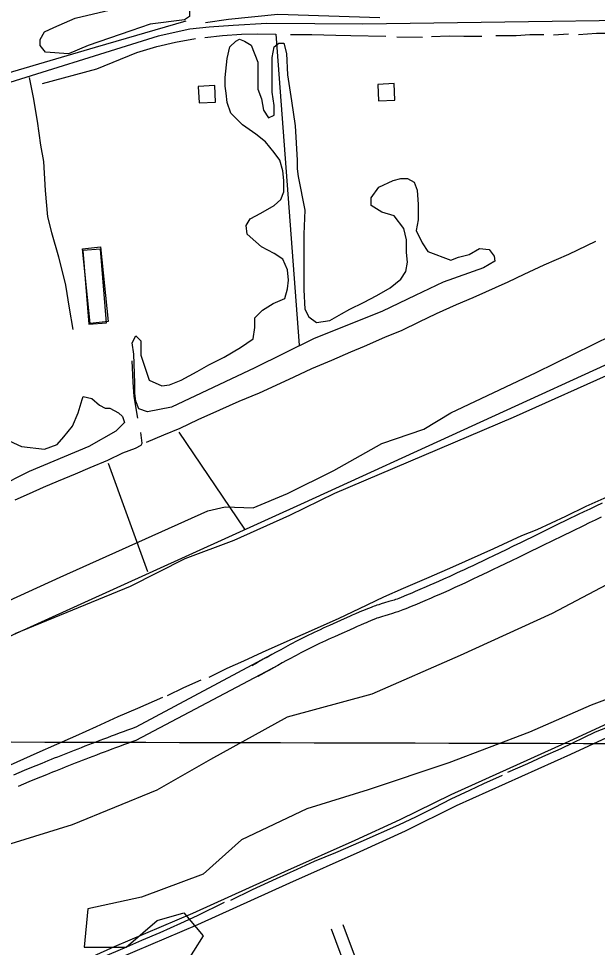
# Model space of a CAD drawing. Extents: x 3187622 to 3225504, y 800805 to 826213.
# Drawn here: x 3192563 to 3193970, y 811808 to 814067 of the extents above; entities that cross this region are included whole.
import ezdxf

# ---------------------------------------------------------------- set-up
doc = ezdxf.new("R2010")
doc.units = 0
for name, color, linetype in [('V-BLDG-OTLN', 7, 'Continuous'), ('V-GRID-MAJR', 7, 'Continuous'), ('V-ROAD-CNTR', 7, 'Continuous'), ('V-SITE-VEGE', 7, 'Continuous'), ('V-TOPO-SHOR', 7, 'Continuous')]:
    doc.layers.add(name, color=color, linetype=linetype)

msp = doc.modelspace()

# ---------------------------------------------------------------- linework, layer by layer
at = {"layer": 'V-BLDG-OTLN'}
for points in [[(3193039.835883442, 813904.0651645), (3192999.887963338, 813902.0331685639), (3193001.9199592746, 813862.084248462), (3193041.868879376, 813864.117244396)], [(3193476.0810109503, 813908.836154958), (3193436.1330908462, 813906.8041590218), (3193438.165086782, 813866.85523892), (3193478.1140068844, 813868.888234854)], [(3192737.0700000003, 813325.782), (3192717.9560000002, 813507.2660000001), (3192761.861, 813511.888), (3192780.975, 813330.407)], [(3192719.51252409, 813503.0919664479), (3192733.389496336, 813323.6193253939), (3192776.3994103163, 813326.9453187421), (3192762.520438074, 813506.4179597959)]]:
    msp.add_lwpolyline(points, close=True, dxfattribs=at)
at = {"layer": 'V-GRID-MAJR'}
msp.add_spline([(3191808.85, 812309.639), (3197045.574, 812297.071), (3202282.3000000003, 812285.265), (3207519.028, 812274.221), (3212755.758, 812263.939), (3217992.489, 812254.4180000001), (3223229.221, 812245.659), (3223229.222, 812245.659)], degree=3, dxfattribs=at)
at = {"layer": 'V-ROAD-CNTR'}
for points in [[(3195691.377580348, 814099.817772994), (3194434.895093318, 814068.29483604), (3193400.26616258, 814053.7768650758), (3193166.6246298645, 814055.2128622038), (3193084.5887939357, 814049.866872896), (3193026.7349096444, 814046.467879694), (3192979.523004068, 814041.36988989), (3192902.2741585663, 814023.9169247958), (3192475.8160114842, 813891.5091896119), (3192418.77812556, 813870.0012326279), (3192179.834603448, 813790.047392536), (3192089.5527840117, 813757.6314573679), (3191952.8330574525, 813720.5855314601), (3191838.268286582, 813697.0455785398), (3191810.171342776, 813691.133590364)], [(3192588.291, 813923.387), (3192598.49, 813875.144), (3192607.772, 813817.128), (3192616.16, 813758.949), (3192623.191, 813719.105), (3192627.42, 813649.149), (3192633.415, 813584.686), (3192642.694, 813546.858), (3192660.055, 813487.8470000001), (3192677.1890000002, 813418.524), (3192686.2260000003, 813362.466), (3192694.967, 813310.684)], [(3195309.188344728, 812937.7910970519), (3195081.886799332, 812829.1343143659), (3194931.769099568, 812761.00245063), (3194725.0255130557, 812670.829630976), (3194418.052127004, 812539.0418945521), (3194111.4797401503, 812406.0581605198), (3193892.223178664, 812304.682363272), (3193613.7057357, 812179.3236139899), (3193490.154982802, 812118.3707358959), (3193380.617201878, 812068.0838364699), (3193209.6065439, 811991.9419887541), (3192986.090990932, 811890.7591911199), (3192795.5983719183, 811809.2223541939), (3192388.9021853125, 811625.9117208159), (3192267.949427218, 811580.1698123), (3192086.4617901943, 811494.5459835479), (3191940.3740823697, 811426.1761202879), (3191798.201366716, 811361.9332487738)], [(3195322.126318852, 812910.7251511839), (3195094.5567739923, 812801.940368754), (3194943.965075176, 812733.59250545), (3194736.939489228, 812643.2976860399), (3194429.938103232, 812511.49794964), (3194123.745715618, 812378.6782152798), (3193904.6751537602, 812277.38841786), (3193626.503710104, 812152.1856682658), (3193503.0529570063, 812091.280790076), (3193392.977177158, 812040.7478911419), (3193221.8945193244, 811964.57404349), (3192998.180966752, 811863.3012460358), (3192807.666347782, 811781.7544091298), (3192400.382162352, 811598.17977628), (3192279.67340377, 811552.5298675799), (3192099.2197646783, 811467.3940378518), (3191952.9100572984, 811398.9201748), (3191810.5553420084, 811334.5953034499)], [(3193981.670999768, 812888.6691952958), (3193966.3960303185, 812881.389209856), (3193951.6150598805, 812874.306224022), (3193937.309088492, 812867.416237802), (3193923.46011619, 812860.720251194), (3193896.667169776, 812847.7022772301), (3193871.569219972, 812835.4523017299), (3193824.563313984, 812812.4443477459), (3193783.44039623, 812792.3383879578), (3193765.449432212, 812783.575405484), (3193748.57546596, 812775.3834218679), (3193732.747497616, 812767.73243717), (3193717.901527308, 812760.58745146), (3193703.97555516, 812753.918464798), (3193690.9115812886, 812747.693477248), (3193678.653605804, 812741.883488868), (3193667.1556288, 812736.4624997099), (3193656.3666503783, 812731.404509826), (3193646.24567062, 812726.6835192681), (3193636.749689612, 812722.279528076), (3193627.847707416, 812718.1725362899), (3193611.1187408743, 812710.5145516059), (3193596.464770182, 812703.87756488), (3193583.626795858, 812698.116576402), (3193572.3798183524, 812693.116586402), (3193562.526838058, 812688.7715950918), (3193553.904855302, 812684.998602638), (3193538.77088557, 812678.441615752), (3193527.41090829, 812673.5786254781), (3193518.887925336, 812669.9636327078), (3193506.067950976, 812664.581643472), (3193493.2559766, 812659.273654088), (3193491.1479808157, 812658.420655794), (3193489.118984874, 812657.626657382), (3193487.164988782, 812656.8866588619), (3193483.2359966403, 812655.4576617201), (3193479.535004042, 812654.179664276), (3193476.023011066, 812653.0136666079), (3193472.693017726, 812651.946668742), (3193469.556024, 812650.9676706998), (3193463.5490360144, 812649.14767434), (3193452.8500574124, 812645.9836806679), (3193444.7180736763, 812643.5526855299), (3193438.5520860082, 812641.6406893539), (3193433.894095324, 812640.1346923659), (3193430.390102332, 812638.956694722), (3193427.728107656, 812638.0316965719), (3193423.785115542, 812636.60769942), (3193419.859123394, 812635.114702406), (3193413.328136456, 812632.533707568), (3193407.2621485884, 812630.0787124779), (3193401.603159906, 812627.74271715), (3193396.317170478, 812625.524721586), (3193391.36618038, 812623.416725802), (3193382.1661987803, 812619.436733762), (3193374.14121483, 812615.9067408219), (3193367.140228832, 812612.791747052), (3193354.9622531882, 812607.3227579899), (3193336.763289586, 812599.1137744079), (3193327.692307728, 812595.045782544), (3193318.58632594, 812591.000790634), (3193311.0423410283, 812587.6417973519), (3193303.588355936, 812584.2638041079), (3193296.2623705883, 812580.888810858), (3193289.063384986, 812577.519817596), (3193281.9883991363, 812574.158824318), (3193275.035413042, 812570.810831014), (3193268.200426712, 812567.4758376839), (3193261.483440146, 812564.156844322), (3193254.880453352, 812560.85785092), (3193248.390466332, 812557.5788574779), (3193242.012479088, 812554.321863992), (3193235.740491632, 812551.089870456), (3193229.5765039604, 812547.8818768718), (3193223.51651608, 812544.7018832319), (3193217.559527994, 812541.5498895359), (3193211.6925397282, 812538.421895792), (3193200.195562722, 812532.224908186), (3193189.0745849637, 812526.1529203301), (3193178.327606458, 812520.2179322), (3193167.940627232, 812514.4219437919), (3193157.9006473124, 812508.7709550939), (3193148.1956667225, 812503.265966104), (3193138.8126854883, 812497.9089768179), (3193129.754703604, 812492.7059872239)], [(3193979.332004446, 812854.3212639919), (3193964.6050339, 812847.264278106), (3193950.3470624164, 812840.3982918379), (3193936.5440900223, 812833.7243051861), (3193909.801143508, 812820.7303311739), (3193884.743193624, 812808.500355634), (3193837.7472876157, 812785.4964016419), (3193796.596369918, 812765.3764418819), (3193778.5674059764, 812756.5954594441), (3193761.653439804, 812748.3854758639), (3193745.781471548, 812740.71249121), (3193730.88550134, 812733.543505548), (3193716.907529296, 812726.8485189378), (3193703.7875555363, 812720.5975314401), (3193691.47558016, 812714.7615431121), (3193679.919603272, 812709.31255401), (3193669.0746249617, 812704.228564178), (3193658.897645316, 812699.4815736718), (3193649.34566442, 812695.051582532), (3193640.37568236, 812690.9125908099), (3193623.5507160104, 812683.21260621), (3193608.794745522, 812676.52761958), (3193595.86077139, 812670.724631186), (3193584.5257940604, 812665.6846412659), (3193574.5928139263, 812661.305650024), (3193565.8828313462, 812657.49265765), (3193550.6368618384, 812650.8876708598), (3193539.17088477, 812645.978680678), (3193530.549902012, 812642.3236879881), (3193517.61592788, 812636.893698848), (3193504.621953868, 812631.509709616), (3193502.2399586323, 812630.546711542), (3193499.90096331, 812629.6307133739), (3193497.6049679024, 812628.760715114), (3193493.259976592, 812627.181718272), (3193489.1589847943, 812625.763721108), (3193485.322992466, 812624.4917236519), (3193481.7369996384, 812623.3427259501), (3193478.374006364, 812622.2937280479), (3193472.153018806, 812620.4077318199), (3193461.4000403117, 812617.22773818), (3193453.4560562, 812614.85274293), (3193447.6080678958, 812613.0407465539), (3193443.292076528, 812611.6447493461), (3193440.094082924, 812610.568751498), (3193437.748087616, 812609.7537531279), (3193434.2110946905, 812608.475755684), (3193430.7011017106, 812607.1427583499), (3193424.470114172, 812604.6797632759), (3193418.614125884, 812602.308768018), (3193413.1291368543, 812600.0447725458), (3193407.995147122, 812597.890776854), (3193403.19615672, 812595.848780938), (3193394.1641747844, 812591.940788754), (3193386.2791905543, 812588.4707956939), (3193379.382204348, 812585.4038018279), (3193367.2742285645, 812579.966812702), (3193349.069264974, 812571.753829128), (3193339.920283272, 812567.6498373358), (3193330.77630156, 812563.588845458), (3193323.334316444, 812560.2758520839), (3193316.0563310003, 812556.9778586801), (3193308.898345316, 812553.678865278), (3193301.857359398, 812550.3838718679), (3193294.932373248, 812547.0948784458), (3193288.12138687, 812543.8148850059), (3193281.4224002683, 812540.5458915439), (3193274.83141345, 812537.2908980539), (3193268.350426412, 812534.051904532), (3193261.9764391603, 812530.8309109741), (3193255.704451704, 812527.6299173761), (3193249.5364640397, 812524.4499237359), (3193243.470476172, 812521.293930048), (3193237.5024881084, 812518.161936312), (3193231.63149985, 812515.055942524), (3193225.8665113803, 812511.9819486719), (3193214.50153411, 812505.8549609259), (3193203.5145560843, 812499.8569729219), (3193192.887577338, 812493.98798466), (3193182.6065979, 812488.251996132), (3193172.658617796, 812482.6530073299), (3193163.033637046, 812477.1920182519), (3193153.7206556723, 812471.8750288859), (3193144.6986737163, 812466.692039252)], [(3193189.0745849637, 812526.1529203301), (3192847.715267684, 812343.5452855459), (3192837.58228795, 812339.8362929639), (3192827.548308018, 812336.149300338), (3192817.61732788, 812332.487307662), (3192807.788347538, 812328.8493149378), (3192798.0643669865, 812325.2373221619), (3192788.448386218, 812321.650329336), (3192778.9394052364, 812318.0913364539), (3192769.538424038, 812314.5583435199), (3192760.2474426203, 812311.051350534), (3192751.0664609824, 812307.5723574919), (3192741.9984791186, 812304.121364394), (3192733.041497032, 812300.699371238), (3192724.1945147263, 812297.305378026), (3192715.460532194, 812293.939384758), (3192706.8395494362, 812290.602391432), (3192698.328566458, 812287.295398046), (3192689.931583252, 812284.0174046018), (3192681.644599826, 812280.769411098), (3192673.4716161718, 812277.5514175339), (3192665.4076323, 812274.3634239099), (3192657.4546482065, 812271.2054302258), (3192649.61266389, 812268.077436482), (3192641.878679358, 812264.979442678), (3192634.248694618, 812261.9084488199), (3192619.2117246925, 812255.8204609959), (3192604.603753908, 812249.851472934), (3192590.420782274, 812244.0074846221), (3192576.6578098, 812238.2854960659), (3192563.305836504, 812232.6885072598), (3192550.3558624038, 812227.2125182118)], [(3193192.887577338, 812493.98798466), (3192847.91226729, 812311.6703492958), (3192837.91228729, 812307.9953566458), (3192828.013307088, 812304.3453639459), (3192818.2183266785, 812300.7213711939), (3192808.530346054, 812297.121378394), (3192798.948365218, 812293.54838554), (3192789.475384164, 812290.0013926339), (3192780.1124028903, 812286.482399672), (3192770.859421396, 812282.9914066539), (3192761.718439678, 812279.526413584), (3192752.6864577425, 812276.0894204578), (3192743.7674755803, 812272.681427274), (3192734.960493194, 812269.3034340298), (3192726.268510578, 812265.9534407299), (3192717.6855277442, 812262.632447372), (3192709.216544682, 812259.341453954), (3192700.8595613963, 812256.0794604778), (3192692.614577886, 812252.8474669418), (3192684.481594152, 812249.645473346), (3192676.4596101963, 812246.4734796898), (3192668.548626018, 812243.3314859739), (3192660.746641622, 812240.219492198), (3192653.056657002, 812237.139498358), (3192645.4786721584, 812234.0905044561), (3192630.515702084, 812228.0305165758), (3192615.991731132, 812222.0975284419), (3192601.8947593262, 812216.287540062), (3192588.2157866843, 812210.601551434), (3192574.9458132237, 812205.0385625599), (3192562.079838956, 812199.5985734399)], [(3193961.302040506, 810670.5126316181), (3193582.968797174, 811355.309262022), (3193558.7668455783, 811398.8621749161), (3193441.975079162, 811639.141694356), (3193421.213120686, 811687.4775976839), (3193396.4761701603, 811743.8554849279), (3193352.127258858, 811863.326245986)], [(3193933.65009581, 810658.5286555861), (3193556.726849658, 811340.769291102), (3193532.144898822, 811385.0082026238), (3193414.6871337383, 811626.6577193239), (3193393.6951757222, 811675.5296215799), (3193368.6542258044, 811732.5995074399), (3193324.003315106, 811852.886266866)]]:
    msp.add_lwpolyline(points, dxfattribs=at)
at = {"layer": 'V-SITE-VEGE'}
for p, q in [((3193821.6380000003, 813206.353), (3194006.0640000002, 813297.438)), ((3194113.453, 813253.0640000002), (3193765.608, 813096.5840000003)), ((3193613.864, 813108.2620000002), (3193821.6380000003, 813206.353)), ((3192717.407, 813140.958), (3192719.744, 813147.9670000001)), ((3192719.744, 813147.9670000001), (3192740.752, 813143.295)), ((3192708.0700000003, 813108.262), (3192717.407, 813140.958)), ((3192740.752, 813143.295), (3192759.43, 813126.946)), ((3192759.43, 813126.946), (3192773.436, 813119.9399999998)), ((3192694.062, 813075.566), (3192708.0700000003, 813108.262)), ((3192773.436, 813119.9400000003), (3192785.11, 813119.9400000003)), ((3192785.11, 813119.9400000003), (3192806.12, 813108.2620000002)), ((3192806.12, 813108.262), (3192815.457, 813098.919)), ((3192815.457, 813098.9190000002), (3192820.125, 813084.907)), ((3193548.498, 813068.5600000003), (3193613.864, 813108.2620000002)), ((3192820.125, 813084.907), (3192799.116, 813063.888)), ((3193765.608, 813096.5840000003), (3193331.387, 812912.0800000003)), ((3192673.0500000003, 813049.876), (3192694.062, 813075.566)), ((3192799.116, 813063.888), (3192733.75, 813026.518)), ((3193445.778, 813033.5270000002), (3193548.498, 813068.5600000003)), ((3192539.985, 813040.533), (3192570.332, 813026.5180000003)), ((3192626.361, 813019.51), (3192656.7090000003, 813031.192)), ((3192656.7090000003, 813031.192), (3192673.0500000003, 813049.876)), ((3193329.053, 812968.13), (3193445.778, 813033.5270000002)), ((3192570.332, 813026.518), (3192626.361, 813019.5099999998)), ((3192733.75, 813026.518), (3192589.0100000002, 812965.7969999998)), ((3192589.0100000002, 812965.7970000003), (3192472.282, 812907.409)), ((3193216.9960000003, 812912.0800000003), (3193329.053, 812968.13)), ((3193132.953, 812877.047), (3193216.9960000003, 812912.0800000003)), ((3193331.387, 812912.0800000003), (3193221.666, 812858.3630000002)), ((3193023.231, 812870.0410000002), (3193065.25, 812879.3840000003)), ((3193065.25, 812879.3840000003), (3193132.953, 812877.0470000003)), ((3192663.715, 812708.8920000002), (3193023.231, 812870.0410000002)), ((3193221.666, 812858.3630000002), (3193086.262, 812797.6400000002)), ((3193086.262, 812797.6400000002), (3192967.2, 812753.2660000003)), ((3192967.2, 812753.2660000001), (3192834.1350000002, 812685.536)), ((3193861.324, 812621.309), (3194038.7460000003, 812714.731)), ((3191808.8701051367, 812317.9424985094), (3192663.715, 812708.8920000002)), ((3192834.1350000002, 812685.5360000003), (3192553.991, 812571.0960000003)), ((3193637.211, 812518.549), (3193861.324, 812621.309)), ((3193422.433, 812425.127), (3193637.211, 812518.549)), ((3193216.9960000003, 812369.0750000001), (3193422.433, 812425.127)), ((3194029.411, 812425.127), (3193954.704, 812397.1020000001)), ((3193954.704, 812397.1020000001), (3193805.295, 812331.708)), ((3193030.233, 812266.3150000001), (3193216.9960000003, 812369.0750000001)), ((3193805.295, 812331.708), (3193609.194, 812256.9720000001)), ((3192899.501, 812191.577), (3193030.233, 812266.3150000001)), ((3193609.194, 812256.9719999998), (3193413.096, 812191.577)), ((3192694.062, 812107.4990000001), (3192899.501, 812191.577)), ((3193413.096, 812191.577), (3193263.687, 812144.8689999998)), ((3193263.687, 812144.8689999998), (3193104.94, 812070.131)), ((3192544.654, 812060.79), (3192694.062, 812107.4990000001)), ((3193104.94, 812070.131), (3193011.557, 811986.052)), ((3193011.557, 811986.052), (3192862.15, 811930.0009999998)), ((3192862.15, 811930.0009999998), (3192731.416, 811901.9759999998)), ((3192731.416, 811901.976), (3192722.075, 811808.554)), ((3192899.501, 811873.949), (3192964.867, 811892.633)), ((3192964.867, 811892.633), (3193011.557, 811836.5809999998)), ((3192824.796, 811808.554), (3192899.501, 811873.949)), ((3193011.557, 811836.5809999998), (3192964.867, 811761.845)), ((3192722.075, 811808.554), (3192824.796, 811808.554))]:
    msp.add_line(p, q, dxfattribs=at)
msp.add_lwpolyline([(3192841.725, 814101.38), (3192903.933, 814113.826), (3192920.522, 814115.9010000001), (3192939.183, 814120.05), (3192959.919, 814115.9010000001), (3192972.359, 814107.6020000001), (3192978.58, 814091.007), (3192978.58, 814072.338), (3192966.1410000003, 814064.039), (3192883.199, 814053.666), (3192835.503, 814037.071), (3192731.825, 814001.807), (3192684.133, 813981.062), (3192628.145, 813985.212), (3192615.708, 814001.807), (3192615.708, 814016.327), (3192626.073, 814034.996), (3192648.881, 814045.368), (3192700.722, 814068.188)], close=True, dxfattribs=at)
for points in [[(3193256.682, 813407.207), (3193259.017, 813360.496), (3193268.3540000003, 813341.814), (3193287.032, 813327.8), (3193319.716, 813332.469), (3193347.728, 813348.818), (3193368.741, 813360.496), (3193401.423, 813376.845), (3193434.107, 813393.192), (3193466.791, 813411.876), (3193492.469, 813432.897), (3193504.142, 813451.581), (3193508.812, 813474.936), (3193506.475, 813498.291), (3193506.475, 813528.6510000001), (3193499.473, 813556.6780000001), (3193476.128, 813587.039), (3193445.778, 813596.382), (3193420.099, 813612.73), (3193420.099, 813631.4130000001), (3193438.774, 813657.104), (3193473.795, 813673.453), (3193492.469, 813678.1240000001), (3193508.812, 813678.1240000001), (3193525.153, 813668.781), (3193532.157, 813650.099), (3193534.492, 813615.066), (3193534.492, 813577.699), (3193529.822, 813552.006), (3193543.828, 813521.647), (3193557.8370000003, 813500.626), (3193613.864, 813479.608), (3193632.542, 813486.6140000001), (3193658.219, 813493.62), (3193683.899, 813507.632), (3193707.244, 813505.2980000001), (3193718.92, 813488.948), (3193721.253, 813477.2710000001), (3193693.238, 813460.924), (3193595.188, 813425.8910000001), (3193527.487, 813393.192), (3193448.113, 813355.824), (3193280.028, 813288.0970000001), (3193137.622, 813218.031), (3192934.52, 813122.272), (3192876.156, 813110.599), (3192855.145, 813117.603), (3192848.1410000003, 813136.291), (3192845.807, 813154.973), (3192845.807, 813180.661), (3192843.472, 813250.7270000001), (3192838.802, 813278.7540000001), (3192848.1410000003, 813295.101), (3192859.815, 813283.426), (3192859.815, 813248.392), (3192880.825, 813187.671), (3192911.173, 813173.657), (3192929.85, 813175.992), (3192957.865, 813187.671), (3192997.551, 813208.6900000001), (3193025.566, 813225.037), (3193062.917, 813243.721), (3193102.603, 813267.076), (3193132.953, 813288.0970000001), (3193137.622, 813316.122), (3193137.622, 813339.4770000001), (3193156.298, 813358.161), (3193181.978, 813374.508), (3193209.992, 813386.188), (3193216.9960000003, 813409.541), (3193219.329, 813430.56), (3193216.9960000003, 813456.252), (3193205.323, 813481.942), (3193184.312, 813495.957), (3193153.965, 813512.304), (3193139.957, 813523.982), (3193118.946, 813542.665), (3193116.612, 813563.684), (3193125.948, 813580.033), (3193151.628, 813594.046), (3193184.312, 813612.73), (3193200.653, 813626.742), (3193207.657, 813645.4280000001), (3193207.657, 813673.453), (3193205.323, 813696.808), (3193198.321, 813722.498), (3193184.312, 813741.182), (3193163.3000000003, 813766.872), (3193139.957, 813785.556), (3193107.273, 813808.912), (3193079.258, 813836.938), (3193069.921, 813862.631), (3193067.5870000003, 813885.984), (3193065.25, 813902.331), (3193065.25, 813923.3520000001), (3193069.921, 813970.063), (3193076.923, 813998.087), (3193090.932, 814012.1020000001), (3193100.271, 814016.773), (3193111.9420000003, 814012.1020000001), (3193128.2830000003, 814002.759)], [(3193128.2830000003, 814002.759), (3193144.626, 813960.72), (3193144.626, 813935.029), (3193144.626, 813895.327), (3193153.965, 813871.9720000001), (3193158.632, 813843.9450000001), (3193170.306, 813825.261), (3193184.312, 813832.267), (3193184.312, 813855.622), (3193179.645, 813888.319), (3193179.645, 813925.687), (3193179.645, 813972.397), (3193184.312, 813998.087), (3193195.984, 814007.43), (3193207.657, 814007.43), (3193214.662, 813981.738), (3193216.9960000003, 813930.358), (3193226.333, 813867.3), (3193235.6720000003, 813806.577), (3193240.341, 813722.498), (3193240.341, 813701.48), (3193242.674, 813682.796), (3193259.017, 813601.054), (3193256.682, 813542.665), (3193256.682, 813407.207)]]:
    msp.add_lwpolyline(points, dxfattribs=at)
at = {"layer": 'V-TOPO-SHOR'}
for p, q in [((3193188.4450000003, 814028.74), (3193245.0416231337, 813273.1764748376)), ((3193863.509, 814027.179), (3193900.174, 814030.206)), ((3193482.278, 814022.389), (3193545.2460000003, 814021.6410000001)), ((3193113.1198959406, 812825.4421280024), (3192953.2147720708, 813061.3021857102)), ((3192877.2598382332, 812721.503797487), (3192781.316763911, 812985.3472518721))]:
    msp.add_line(p, q, dxfattribs=at)
for points in [[(3193440.925399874, 814068.7044660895), (3193193.0724578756, 814076.6997222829), (3193073.143614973, 814064.7068379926), (3193017.1768216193, 814056.7115817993)], [(3192969.205284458, 814060.7092098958), (3192749.335739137, 813996.747160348), (3192437.5207475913, 813904.801714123), (3192041.7555660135, 813772.8799869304), (3191933.8196074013, 813744.8965902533), (3191877.5470000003, 813734.432)], [(3193016.088, 814020.71), (3193058.698, 814025.498), (3193105.077, 814028.781), (3193144.518, 814029.942), (3193188.4450000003, 814028.74)], [(3193224.236, 814028.6190000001), (3193275.796, 814028.558), (3193334.068, 814026.72), (3193370.381, 814025.887), (3193455.701, 814024.572)], [(3193567.159, 814023.096), (3193610.231, 814025.35), (3193645.79, 814024.353), (3193689.091, 814024.394)], [(3193723.311, 814025.701), (3193772.846, 814025.658), (3193806.345, 814028.375), (3193839.893, 814028.019)], [(3193924.568, 814028.566), (3193968.168, 814031.15), (3194020.169, 814031.515)], [(3192850.755, 813984.577), (3192899.139, 813998.73), (3192944.557, 814009.734), (3192993.383, 814018.7440000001)], [(3192621.4116400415, 813908.7993422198), (3192753.3333672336, 813944.7779950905), (3192850.755, 813984.577)], [(3194404.3537711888, 813780.875243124), (3194480.308705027, 813449.0721110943), (3193257.0345074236, 812889.4041775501), (3191793.902624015, 812225.7979134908)], [(3192873.9560000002, 813036.867), (3192915.8340000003, 813054.74), (3192955.561, 813070.958), (3192999.867, 813091.632), (3193052.102, 813115.66), (3193099.419, 813136.2930000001), (3193148.954, 813157.078), (3193189.596, 813175.41), (3193233.1920000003, 813196.007), (3193276.247, 813215.9010000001), (3193324.443, 813235.9940000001), (3193370.6950000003, 813256.378), (3193404.188, 813270.109), (3193453.123, 813292.406), (3193495.432, 813309.654), (3193536.896, 813329.657), (3193578.796, 813349.48), (3193627.289, 813371.782), (3193667.917, 813389.051), (3193753.384, 813427.166), (3193792.257, 813445.611), (3193841.19, 813467.909), (3193900.447, 813493.702), (3193966.171, 813526.054)], [(3192838.698, 813234.362), (3192841.0270000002, 813182.68), (3192842.874, 813148.28), (3192852.092, 813095.089)], [(3192555.017, 812896.929), (3192589.862, 812912.15), (3192623.732, 812927.559), (3192660.258, 812942.843), (3192701.683, 812960.104), (3192736.703, 812975.408), (3192780.258, 812992.992), (3192816.6410000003, 813010.763), (3192846.826, 813022.234), (3192861.009, 813029.4), (3192863.643, 813034.237), (3192860.179, 813060.419)], [(3193026.3170000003, 812465.723), (3193069.987, 812486.926), (3193110.629, 812505.4990000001), (3193155.73, 812526.012), (3193215.94, 812552.5800000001), (3193267.762, 812575.696), (3193342.6550000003, 812608.8470000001), (3193391.5330000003, 812632.698), (3193451.066, 812660.578), (3193499.127, 812681.66), (3193561.167, 812708.552), (3193618.755, 812734.025), (3193718.8200000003, 812778.657), (3193786.645, 812809.7270000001), (3193823.9420000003, 812824.784), (3193893.61, 812857.134), (3193943.1040000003, 812881.411), (3194008.554, 812910.081), (3194067.455, 812936.232), (3194126.886, 812962.985), (3194179.395, 812985.485), (3194230.5270000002, 813008.873)], [(3192925.257, 812420.542), (3192965.0270000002, 812439.926), (3193007.1520000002, 812459.001)], [(3193752.7260000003, 812234.153), (3193800.867, 812255.2540000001), (3193837.995, 812272.2050000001), (3193882.435, 812291.952), (3193965.544, 812332.748), (3194009.2430000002, 812349.437), (3194057.747, 812371.586), (3194097.507, 812388.853), (3194152.596, 812411.791), (3194204.616, 812434.593), (3194260.366, 812459.108)], [(3191807.9030736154, 811926.8505999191), (3191817.954, 811931.3520000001), (3191865.406, 811952.443), (3191916.881, 811975.39), (3191963.708, 811995.186), (3192017.294, 812020.104), (3192058.711, 812037.973), (3192114.2, 812062.432), (3192152.29, 812078.522), (3192205.073, 812101.885), (3192266.5300000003, 812130.696), (3192323.767, 812155.9990000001), (3192360.992, 812172.101), (3192450.125, 812211.316), (3192492.4080000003, 812229.172), (3192543.36, 812251.954), (3192608.3000000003, 812281.589), (3192655.582, 812302.853), (3192702.238, 812322.737), (3192752.399, 812345.095), (3192805.289, 812369.85), (3192852.907, 812390.242), (3192913.688, 812416.62)], [(3193078.8910000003, 811923.343), (3193131.773, 811949.088), (3193190.157, 811976.101), (3193240.415, 811998.402), (3193282.8370000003, 812017.9990000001), (3193334.568, 812038.876), (3193395.842, 812065.677), (3193487.633, 812106.622), (3193530.324, 812126.48), (3193574.44, 812148.336), (3193614.517, 812169.631), (3193659.936, 812190.502), (3193693.9, 812206.796), (3193739.1380000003, 812227.321)], [(3192183.553, 811521.539), (3192226.928, 811540.338), (3192268.813, 811559.067), (3192310.42, 811576.833), (3192360.166, 811600.017), (3192452.148, 811642.101), (3192502.752, 811664.0430000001), (3192545.1890000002, 811684.693), (3192597.323, 811709.599), (3192642.2090000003, 811730.04), (3192686.912, 811749.785), (3192736.472, 811772.27), (3192783.629, 811792.068), (3192826.029, 811810), (3192862.526, 811825.733), (3192907.566, 811844.421), (3192957.038, 811866.906), (3192997.877, 811885.9990000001), (3193063.3140000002, 811917.8790000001)]]:
    msp.add_lwpolyline(points, dxfattribs=at)

doc.saveas('drawing.dxf')
